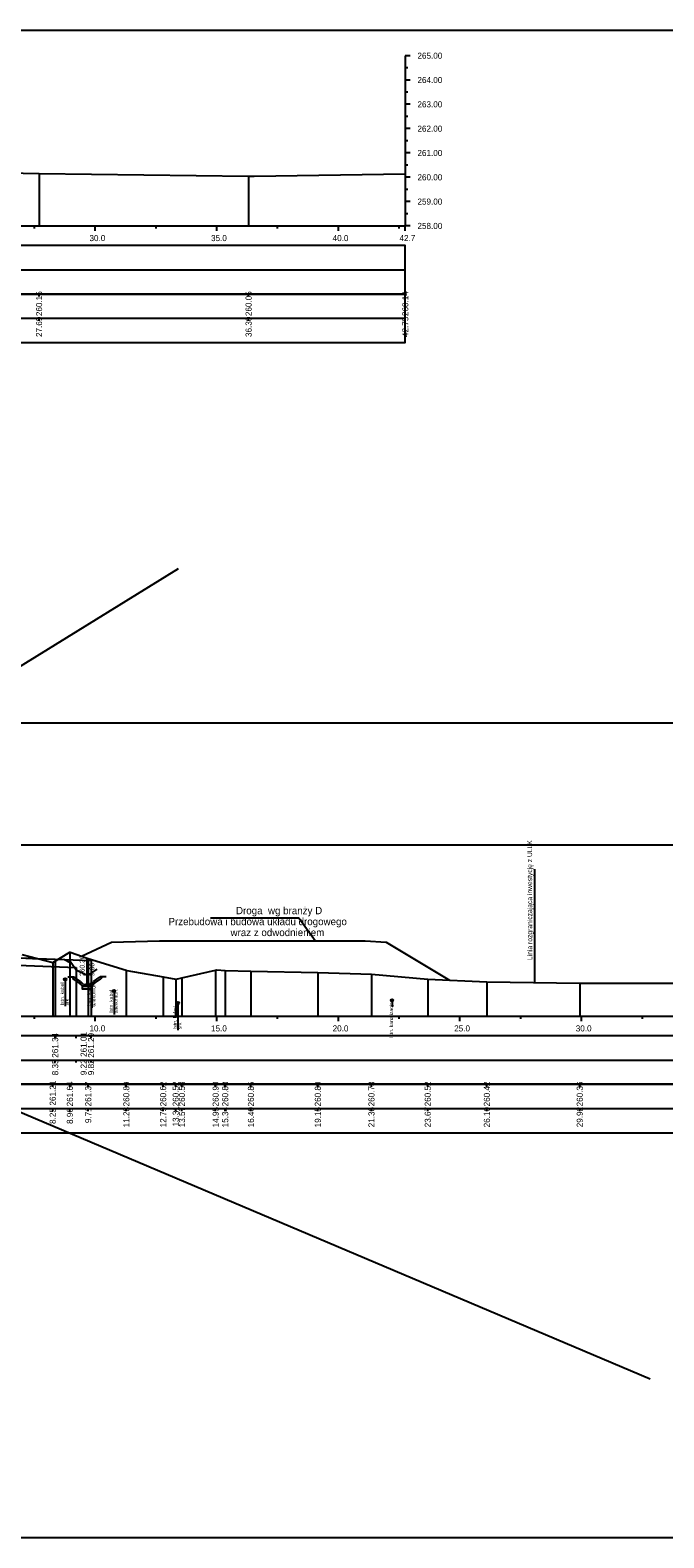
# Model space of a CAD drawing. Extents: x 6516023 to 6560129, y 5513077 to 5529206.
# Drawn here: x 6518175 to 6518201.1, y 5514518.2 to 5514580.2 of the extents above; entities that cross this region are included whole.
import ezdxf

# ---------------------------------------------------------------- set-up
doc = ezdxf.new("R2010")
doc.units = 0
for name, color, linetype in [('IR_default', 7, 'Continuous'), ('TOR_PRZEK_P-inne branze', 7, 'Continuous'), ('TOR_PRZEK_P-kable', 7, 'Continuous'), ('TOR_PRZEK_P-odwodnienie', 7, 'Continuous'), ('TOR_PRZEK_P-pomoc', 7, 'Continuous'), ('TOR_PRZEK_P-tabelka istniejace', 7, 'Continuous'), ('TOR_PRZEK_P-tabelka projektowane', 7, 'Continuous'), ('TOR_PRZEK_P-teren istniejacy', 7, 'Continuous'), ('TOR_PRZEK_P-uklad odniesienia', 7, 'Continuous'), ('TOR_PRZEK_P-warstwa ochronna I', 7, 'Continuous'), ('TOR_PRZEK_P-warstwa ochronna II', 7, 'Continuous'), ('TOR_PS_T-granica PKP-projektowana', 7, 'Continuous'), ('TOR_RAMKI-ramka+tabelka 1', 7, 'Continuous')]:
    doc.layers.add(name, color=color, linetype=linetype)

msp = doc.modelspace()

# ---------------------------------------------------------------- linework, layer by layer
at = {"layer": 'IR_default'}
msp.add_lwpolyline([(6518174.856, 5514541.997), (6518175.126, 5514541.986), (6518176.063, 5514541.948), (6518176.451, 5514541.933), (6518176.646, 5514541.835), (6518176.678, 5514541.867), (6518176.933, 5514541.514), (6518177.349, 5514541.305), (6518177.438, 5514541.305), (6518177.57, 5514541.393), (6518177.792, 5514541.541)], dxfattribs=at)
at = {"layer": 'TOR_PRZEK_P-inne branze'}
for p, q in [((6518186.08, 5514543.641), (6518182.456, 5514543.641)), ((6518186.756, 5514542.707), (6518186.08, 5514543.641))]:
    msp.add_line(p, q, dxfattribs=at)
msp.add_lwpolyline([(6518177.15, 5514542.074), (6518178.378, 5514542.649), (6518180.35, 5514542.701), (6518184.697, 5514542.702), (6518188.816, 5514542.712), (6518189.677, 5514542.655), (6518192.282, 5514541.089)], dxfattribs=at)
at = {"layer": 'TOR_PRZEK_P-kable'}
for p, q in [((6518176.474, 5514541.127), (6518176.474, 5514540.017)), ((6518177.572, 5514540.929), (6518177.572, 5514539.955)), ((6518178.488, 5514540.648), (6518178.488, 5514539.675)), ((6518181.108, 5514540.148), (6518181.108, 5514539.038)), ((6518189.922, 5514540.262), (6518189.922, 5514539.992))]:
    msp.add_line(p, q, dxfattribs=at)
for centre in [(6518176.474, 5514541.127), (6518177.572, 5514540.929), (6518178.488, 5514540.648), (6518181.108, 5514540.148), (6518189.922, 5514540.262)]:
    msp.add_circle(centre, 0.05, dxfattribs=at)
at = {"layer": 'TOR_PRZEK_P-odwodnienie'}
for p, q in [((6518177.374, 5514540.908), (6518177.374, 5514541.952)), ((6518177.065, 5514540.967), (6518176.804, 5514541.141)), ((6518177.109, 5514541.033), (6518176.829, 5514541.22)), ((6518177.066, 5514541.003), (6518177.114, 5514541.027)), ((6518177.109, 5514541.033), (6518177.101, 5514541.021)), ((6518177.234, 5514540.908), (6518177.114, 5514541.027)), ((6518177.514, 5514540.908), (6518177.634, 5514541.027)), ((6518177.634, 5514541.027), (6518177.681, 5514541.003)), ((6518177.638, 5514541.033), (6518177.919, 5514541.22)), ((6518177.638, 5514541.033), (6518177.647, 5514541.021)), ((6518177.683, 5514540.967), (6518177.944, 5514541.141)), ((6518177.076, 5514540.983), (6518177.065, 5514540.967)), ((6518177.184, 5514540.838), (6518177.564, 5514540.838)), ((6518177.234, 5514540.908), (6518177.514, 5514540.908)), ((6518177.672, 5514540.983), (6518177.683, 5514540.967))]:
    msp.add_line(p, q, dxfattribs=at)
for points in [[(6518176.582, 5514541.232), (6518176.829, 5514541.22)], [(6518176.779, 5514541.194), (6518176.829, 5514541.22)], [(6518176.779, 5514541.194), (6518176.804, 5514541.141)], [(6518177.101, 5514541.021), (6518177.066, 5514541.002)], [(6518177.647, 5514541.021), (6518177.682, 5514541.002)], [(6518178.165, 5514541.232), (6518177.919, 5514541.22)], [(6518177.969, 5514541.194), (6518177.919, 5514541.22)], [(6518177.969, 5514541.194), (6518177.944, 5514541.141)], [(6518177.114, 5514540.908), (6518177.066, 5514541.003)], [(6518177.066, 5514541.002), (6518177.076, 5514540.983)], [(6518177.184, 5514540.838), (6518177.114, 5514540.908)], [(6518177.574, 5514540.838), (6518177.174, 5514540.838), (6518177.174, 5514540.738), (6518177.574, 5514540.738), (6518177.574, 5514540.838)], [(6518177.564, 5514540.838), (6518177.634, 5514540.908)], [(6518177.634, 5514540.908), (6518177.681, 5514541.003)], [(6518177.682, 5514541.002), (6518177.672, 5514540.983)]]:
    msp.add_lwpolyline(points, dxfattribs=at)
msp.add_circle((6518177.374, 5514540.908), 0.035, dxfattribs=at)
at = {"layer": 'TOR_PRZEK_P-pomoc'}
for p, q in [((6518130.502, 5514526.767), (6518181.139, 5514558.024)), ((6518200.535, 5514524.676), (6518137.703, 5514551.284))]:
    msp.add_line(p, q, dxfattribs=at)
at = {"layer": 'TOR_PRZEK_P-tabelka istniejace'}
for p, q in [((6518175.401, 5514569.206), (6518175.401, 5514569.306)), ((6518184.018, 5514569.206), (6518184.018, 5514569.306)), ((6518190.463, 5514569.206), (6518190.463, 5514569.306)), ((6518086.663, 5514568.306), (6518190.463, 5514568.306)), ((6518175.401, 5514568.206), (6518175.401, 5514568.306)), ((6518184.018, 5514568.206), (6518184.018, 5514568.306)), ((6518190.463, 5514568.206), (6518190.463, 5514568.306)), ((6518175.961, 5514536.706), (6518175.961, 5514536.806)), ((6518176.668, 5514536.706), (6518176.668, 5514536.806)), ((6518177.422, 5514536.706), (6518177.422, 5514536.806)), ((6518178.99, 5514536.706), (6518178.99, 5514536.806)), ((6518180.505, 5514536.706), (6518180.505, 5514536.806)), ((6518181.021, 5514536.706), (6518181.021, 5514536.806)), ((6518181.278, 5514536.706), (6518181.278, 5514536.806)), ((6518182.663, 5514536.706), (6518182.663, 5514536.806)), ((6518183.056, 5514536.706), (6518183.056, 5514536.806)), ((6518184.114, 5514536.706), (6518184.114, 5514536.806)), ((6518186.865, 5514536.706), (6518186.865, 5514536.806)), ((6518189.071, 5514536.706), (6518189.071, 5514536.806)), ((6518191.386, 5514536.706), (6518191.386, 5514536.806)), ((6518193.818, 5514536.706), (6518193.818, 5514536.806)), ((6518197.637, 5514536.706), (6518197.637, 5514536.806)), ((6518106.663, 5514535.806), (6518210.463, 5514535.806)), ((6518175.961, 5514535.706), (6518175.961, 5514535.806)), ((6518176.668, 5514535.706), (6518176.668, 5514535.806)), ((6518177.422, 5514535.706), (6518177.422, 5514535.806)), ((6518178.99, 5514535.706), (6518178.99, 5514535.806)), ((6518180.505, 5514535.706), (6518180.505, 5514535.806)), ((6518181.021, 5514535.706), (6518181.021, 5514535.806)), ((6518181.278, 5514535.706), (6518181.278, 5514535.806)), ((6518182.663, 5514535.706), (6518182.663, 5514535.806)), ((6518183.056, 5514535.706), (6518183.056, 5514535.806)), ((6518184.114, 5514535.706), (6518184.114, 5514535.806)), ((6518186.865, 5514535.706), (6518186.865, 5514535.806)), ((6518189.071, 5514535.706), (6518189.071, 5514535.806)), ((6518191.386, 5514535.706), (6518191.386, 5514535.806)), ((6518193.818, 5514535.706), (6518193.818, 5514535.806)), ((6518197.637, 5514535.706), (6518197.637, 5514535.806))]:
    msp.add_line(p, q, dxfattribs=at)
for points in [[(6518175.401, 5514574.257), (6518175.401, 5514572.306), (6518175.401, 5514572.176), (6518175.401, 5514572.106)], [(6518184.018, 5514574.158), (6518184.018, 5514572.306), (6518184.018, 5514572.176), (6518184.018, 5514572.106)], [(6518190.463, 5514574.245), (6518190.463, 5514572.306), (6518190.463, 5514572.176), (6518190.463, 5514572.106)], [(6518175.961, 5514541.814), (6518175.961, 5514539.806), (6518175.961, 5514539.676), (6518175.961, 5514539.606)], [(6518176.668, 5514542.245), (6518176.668, 5514539.806), (6518176.668, 5514539.676), (6518176.668, 5514539.606)], [(6518177.422, 5514541.975), (6518177.422, 5514539.806), (6518177.422, 5514539.676), (6518177.422, 5514539.606)], [(6518178.99, 5514541.495), (6518178.99, 5514539.806), (6518178.99, 5514539.676), (6518178.99, 5514539.606)], [(6518180.505, 5514541.221), (6518180.505, 5514539.806), (6518180.505, 5514539.676), (6518180.505, 5514539.606)], [(6518181.021, 5514541.126), (6518181.021, 5514539.806), (6518181.021, 5514539.676), (6518181.021, 5514539.606)], [(6518181.278, 5514541.187), (6518181.278, 5514539.806), (6518181.278, 5514539.676), (6518181.278, 5514539.606)], [(6518182.663, 5514541.506), (6518182.663, 5514539.806), (6518182.663, 5514539.676), (6518182.663, 5514539.606)], [(6518183.056, 5514541.491), (6518183.056, 5514539.806), (6518183.056, 5514539.676), (6518183.056, 5514539.606)], [(6518184.114, 5514541.457), (6518184.114, 5514539.806), (6518184.114, 5514539.676), (6518184.114, 5514539.606)], [(6518186.865, 5514541.404), (6518186.865, 5514539.806), (6518186.865, 5514539.676), (6518186.865, 5514539.606)], [(6518189.071, 5514541.34), (6518189.071, 5514539.806), (6518189.071, 5514539.676), (6518189.071, 5514539.606)], [(6518191.386, 5514541.127), (6518191.386, 5514539.806), (6518191.386, 5514539.676), (6518191.386, 5514539.606)], [(6518193.818, 5514541.025), (6518193.818, 5514539.806), (6518193.818, 5514539.676), (6518193.818, 5514539.606)], [(6518197.637, 5514540.967), (6518197.637, 5514539.806), (6518197.637, 5514539.676), (6518197.637, 5514539.606)]]:
    msp.add_lwpolyline(points, dxfattribs=at)
for points in [[(6518086.663, 5514569.306), (6518086.663, 5514567.306), (6518190.463, 5514567.306), (6518190.463, 5514569.306)], [(6518106.663, 5514536.806), (6518106.663, 5514534.806), (6518210.463, 5514534.806), (6518210.463, 5514536.806)]]:
    msp.add_lwpolyline(points, close=True, dxfattribs=at)
at = {"layer": 'TOR_PRZEK_P-tabelka projektowane'}
for p, q in [((6518086.663, 5514570.306), (6518190.463, 5514570.306)), ((6518176.063, 5514538.706), (6518176.063, 5514538.806)), ((6518176.933, 5514538.706), (6518176.933, 5514538.806)), ((6518177.538, 5514538.706), (6518177.538, 5514538.806)), ((6518106.663, 5514537.806), (6518210.463, 5514537.806)), ((6518176.063, 5514537.706), (6518176.063, 5514537.806)), ((6518176.933, 5514537.706), (6518176.933, 5514537.806)), ((6518177.538, 5514537.706), (6518177.538, 5514537.806))]:
    msp.add_line(p, q, dxfattribs=at)
for points in [[(6518086.663, 5514571.306), (6518086.663, 5514569.306), (6518190.463, 5514569.306), (6518190.463, 5514571.306)], [(6518106.663, 5514538.806), (6518106.663, 5514536.806), (6518210.463, 5514536.806), (6518210.463, 5514538.806)]]:
    msp.add_lwpolyline(points, close=True, dxfattribs=at)
for points in [[(6518176.063, 5514541.949), (6518176.063, 5514539.806), (6518176.063, 5514539.676), (6518176.063, 5514539.606)], [(6518177.538, 5514541.895), (6518177.538, 5514539.806), (6518177.538, 5514539.676), (6518177.538, 5514539.606)], [(6518176.933, 5514541.614), (6518176.933, 5514539.806), (6518176.933, 5514539.676), (6518176.933, 5514539.606)]]:
    msp.add_lwpolyline(points, dxfattribs=at)
at = {"layer": 'TOR_PRZEK_P-teren istniejacy'}
for points in [[(6518172.762, 5514574.323), (6518175.401, 5514574.257), (6518184.018, 5514574.158), (6518184.104, 5514574.157), (6518184.247, 5514574.157), (6518190.463, 5514574.245)], [(6518174.712, 5514542.14), (6518175.961, 5514541.814), (6518176.668, 5514542.245), (6518176.676, 5514542.247), (6518177.422, 5514541.975), (6518178.99, 5514541.495), (6518179.006, 5514541.49), (6518179.016, 5514541.489), (6518180.505, 5514541.221), (6518181.021, 5514541.126), (6518181.025, 5514541.128), (6518181.033, 5514541.13), (6518181.278, 5514541.187), (6518182.663, 5514541.506), (6518182.717, 5514541.521), (6518183.056, 5514541.491), (6518184.114, 5514541.457), (6518186.865, 5514541.404), (6518189.071, 5514541.34), (6518191.386, 5514541.127), (6518193.818, 5514541.025), (6518197.637, 5514540.967), (6518201.788, 5514540.967)]]:
    msp.add_lwpolyline(points, dxfattribs=at)
at = {"layer": 'TOR_PRZEK_P-uklad odniesienia'}
for p, q in [((6518190.463, 5514579.106), (6518190.463, 5514572.106)), ((6518190.663, 5514579.106), (6518190.463, 5514579.106)), ((6518190.563, 5514578.606), (6518190.463, 5514578.606)), ((6518190.663, 5514578.106), (6518190.463, 5514578.106)), ((6518190.563, 5514577.606), (6518190.463, 5514577.606)), ((6518190.663, 5514577.106), (6518190.463, 5514577.106)), ((6518190.563, 5514576.606), (6518190.463, 5514576.606)), ((6518190.663, 5514576.106), (6518190.463, 5514576.106)), ((6518190.563, 5514575.606), (6518190.463, 5514575.606)), ((6518190.663, 5514575.106), (6518190.463, 5514575.106)), ((6518190.563, 5514574.606), (6518190.463, 5514574.606)), ((6518190.663, 5514574.106), (6518190.463, 5514574.106)), ((6518190.563, 5514573.606), (6518190.463, 5514573.606)), ((6518190.663, 5514573.106), (6518190.463, 5514573.106)), ((6518090.463, 5514572.106), (6518190.463, 5514572.106)), ((6518175.213, 5514572.006), (6518175.213, 5514572.106)), ((6518177.713, 5514571.906), (6518177.713, 5514572.106)), ((6518180.213, 5514572.006), (6518180.213, 5514572.106)), ((6518182.713, 5514571.906), (6518182.713, 5514572.106)), ((6518185.213, 5514572.006), (6518185.213, 5514572.106)), ((6518187.713, 5514571.906), (6518187.713, 5514572.106)), ((6518190.213, 5514572.006), (6518190.213, 5514572.106)), ((6518190.563, 5514572.606), (6518190.463, 5514572.606)), ((6518190.463, 5514571.906), (6518190.463, 5514572.106)), ((6518190.663, 5514572.106), (6518190.463, 5514572.106)), ((6518110.463, 5514539.606), (6518210.463, 5514539.606)), ((6518175.213, 5514539.506), (6518175.213, 5514539.606)), ((6518177.713, 5514539.406), (6518177.713, 5514539.606)), ((6518180.213, 5514539.506), (6518180.213, 5514539.606)), ((6518182.713, 5514539.406), (6518182.713, 5514539.606)), ((6518185.213, 5514539.506), (6518185.213, 5514539.606)), ((6518187.713, 5514539.406), (6518187.713, 5514539.606)), ((6518190.213, 5514539.506), (6518190.213, 5514539.606)), ((6518192.713, 5514539.406), (6518192.713, 5514539.606)), ((6518195.213, 5514539.506), (6518195.213, 5514539.606)), ((6518197.713, 5514539.406), (6518197.713, 5514539.606)), ((6518200.213, 5514539.506), (6518200.213, 5514539.606))]:
    msp.add_line(p, q, dxfattribs=at)
at = {"layer": 'TOR_PRZEK_P-warstwa ochronna I'}
msp.add_lwpolyline([(6518158.343, 5514541.788), (6518163.213, 5514541.982), (6518163.963, 5514542.012), (6518165.163, 5514542.06), (6518165.763, 5514542.06), (6518166.963, 5514542.012), (6518167.713, 5514541.982), (6518171.013, 5514541.85), (6518171.763, 5514541.82), (6518176.933, 5514541.614)], dxfattribs=at)
at = {"layer": 'TOR_PRZEK_P-warstwa ochronna II'}
msp.add_lwpolyline([(6518157.276, 5514542.223), (6518159.213, 5514542.123), (6518163.213, 5514542.283), (6518163.963, 5514542.313), (6518165.163, 5514542.361), (6518165.763, 5514542.361), (6518166.963, 5514542.313), (6518167.713, 5514542.283), (6518171.013, 5514542.151), (6518171.763, 5514542.121), (6518176.063, 5514541.949), (6518177.538, 5514541.895)], dxfattribs=at)
at = {"layer": 'TOR_PS_T-granica PKP-projektowana'}
msp.add_line((6518195.793, 5514540.995), (6518195.793, 5514545.653), dxfattribs=at)
at = {"layer": 'TOR_RAMKI-ramka+tabelka 1'}
for points in [[(6517997.013, 5514580.156), (6518244.513, 5514580.156), (6518244.513, 5514551.656), (6517997.013, 5514551.656)], [(6517997.013, 5514546.656), (6518244.513, 5514546.656), (6518244.513, 5514518.156), (6517997.013, 5514518.156)]]:
    msp.add_lwpolyline(points, close=True, dxfattribs=at)

# ---------------------------------------------------------------- texts
at = {"layer": 'TOR_PRZEK_P-inne branze'}
for s, p in [('Przebudowa i budowa układu drogowego', (6518180.723, 5514543.351)), ('Droga  wg branży D', (6518183.5, 5514543.801)), ('wraz z odwodnieniem ', (6518183.275, 5514542.901))]:
    msp.add_text(s, height=0.3, dxfattribs=at).set_placement(p)
at = {"layer": 'TOR_PRZEK_P-kable'}
for s, height, p in [('Istn. kabel', 0.14999, (6518176.429, 5514540.053)), ('Istn. kabel', 0.14999, (6518177.527, 5514540.031)), ('telekomun.', 0.15, (6518177.722, 5514540.003)), ('Istn. kabel', 0.14999, (6518178.443, 5514539.751)), ('telekomun.', 0.15, (6518178.637, 5514539.722)), ('srk', 0.15, (6518176.623, 5514540.053)), ('Istn. kabel', 0.14999, (6518181.063, 5514539.074)), ('Istn. kanalizacja', 0.14999, (6518189.96, 5514538.705)), ('srk', 0.15, (6518181.257, 5514539.074))]:
    msp.add_text(s, height=height, rotation=90.0511, dxfattribs=at).set_placement(p)
at = {"layer": 'TOR_PRZEK_P-odwodnienie'}
for s, p in [('260.30', (6518177.274, 5514541.258)), ('9.66', (6518177.674, 5514541.258))]:
    msp.add_text(s, height=0.2, rotation=90, dxfattribs=at).set_placement(p)
at = {"layer": 'TOR_PRZEK_P-tabelka istniejace'}
for s, p in [('260.15', (6518175.526, 5514568.397)), ('260.05', (6518184.143, 5514568.397)), ('260.14', (6518190.588, 5514568.399)), ('27.69', (6518175.526, 5514567.538)), ('36.30', (6518184.143, 5514567.538)), ('42.75', (6518190.588, 5514567.537)), ('261.21', (6518176.086, 5514535.933)), ('261.64', (6518176.793, 5514535.899)), ('261.37', (6518177.547, 5514535.898)), ('260.89', (6518179.115, 5514535.898)), ('260.62', (6518180.63, 5514535.9)), ('260.52', (6518181.146, 5514535.9)), ('260.58', (6518181.403, 5514535.898)), ('260.90', (6518182.788, 5514535.898)), ('260.88', (6518183.181, 5514535.898)), ('260.85', (6518184.239, 5514535.897)), ('260.80', (6518186.99, 5514535.898)), ('260.73', (6518189.196, 5514535.898)), ('260.52', (6518191.511, 5514535.9)), ('260.42', (6518193.943, 5514535.9)), ('260.36', (6518197.762, 5514535.898)), ('8.25', (6518176.086, 5514535.177)), ('8.96', (6518176.793, 5514535.177)), ('9.71', (6518177.547, 5514535.212)), ('11.28', (6518179.115, 5514535.038)), ('12.79', (6518180.63, 5514535.038)), ('13.31', (6518181.146, 5514535.073)), ('13.57', (6518181.403, 5514535.038)), ('14.95', (6518182.788, 5514535.037)), ('15.34', (6518183.181, 5514535.039)), ('16.40', (6518184.239, 5514535.038)), ('19.15', (6518186.99, 5514535.037)), ('21.36', (6518189.196, 5514535.038)), ('23.67', (6518191.511, 5514535.038)), ('26.10', (6518193.943, 5514535.038)), ('29.92', (6518197.762, 5514535.04))]:
    msp.add_text(s, height=0.25, rotation=90, dxfattribs=at).set_placement(p)
at = {"layer": 'TOR_PRZEK_P-tabelka projektowane'}
for s, p in [('261.34', (6518176.188, 5514537.899)), ('261.01', (6518177.358, 5514537.933)), ('261.29', (6518177.663, 5514537.898)), ('8.35', (6518176.188, 5514537.177)), ('9.22', (6518177.358, 5514537.18)), ('9.82', (6518177.663, 5514537.18))]:
    msp.add_text(s, height=0.25, rotation=90, dxfattribs=at).set_placement(p)
at = {"layer": 'TOR_PRZEK_P-uklad odniesienia'}
for s, p in [('265.00', (6518190.963, 5514578.981)), ('264.00', (6518190.963, 5514577.981)), ('263.00', (6518190.963, 5514576.981)), ('262.00', (6518190.963, 5514575.981)), ('261.00', (6518190.963, 5514574.981)), ('260.00', (6518190.963, 5514573.981)), ('259.00', (6518190.963, 5514572.981)), ('258.00', (6518190.963, 5514571.981)), ('30.0', (6518177.474, 5514571.481)), ('35.0', (6518182.474, 5514571.481)), ('40.0', (6518187.474, 5514571.481)), ('42.7', (6518190.224, 5514571.481)), ('10.0', (6518177.474, 5514538.981)), ('15.0', (6518182.474, 5514538.981)), ('20.0', (6518187.474, 5514538.981)), ('25.0', (6518192.474, 5514538.981)), ('30.0', (6518197.474, 5514538.981))]:
    msp.add_text(s, height=0.25, dxfattribs=at).set_placement(p)
at = {"layer": 'TOR_PS_T-granica PKP-projektowana'}
msp.add_text('Linia rozgraniczająca inwestycję z ULLK', height=0.2, rotation=90.0511, dxfattribs=at).set_placement((6518195.683, 5514541.917))

doc.saveas('drawing.dxf')
